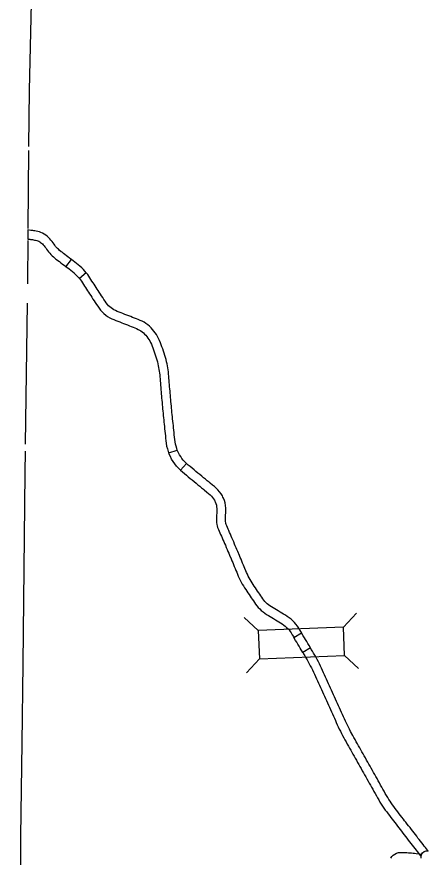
# Model space of a CAD drawing. Extents: x 77230 to 630905, y 790554 to 1662844.
# Drawn here: x 310926 to 322381, y 1412162 to 1435548 of the extents above; entities that cross this region are included whole.
import ezdxf

# ---------------------------------------------------------------- set-up
doc = ezdxf.new("R2010")
doc.units = 0
for name, color, linetype in [('Level 10', 7, 'Continuous'), ('Level 19', 7, 'Continuous'), ('Level 43', 7, 'Continuous')]:
    doc.layers.add(name, color=color, linetype=linetype)

msp = doc.modelspace()

# ---------------------------------------------------------------- linework, layer by layer
at = {"layer": 'Level 10'}
for points in [[(312448, 1428793), (312396, 1428833), (312351, 1428868), (312307, 1428901), (312264, 1428934), (312224, 1428965), (312185, 1428995), (312164, 1429011), (312108, 1429057), (312083, 1429079), (312055, 1429105), (312031, 1429132), (312008, 1429160), (311985, 1429190), (311962, 1429224), (311937, 1429260), (311909, 1429300), (311878, 1429337), (311847, 1429373), (311812, 1429410), (311775, 1429443), (311734, 1429476), (311690, 1429504), (311645, 1429527), (311599, 1429547), (311554, 1429562), (311511, 1429574), (311470, 1429583), (311432, 1429589), (311398, 1429594), (311368, 1429598), (311342, 1429601), (311321, 1429604), (311235, 1429616), (311233, 1429364)], [(311233, 1429364), (311288, 1429356), (311311, 1429353), (311336, 1429350), (311364, 1429347), (311392, 1429343), (311421, 1429337), (311451, 1429331), (311481, 1429323), (311510, 1429313), (311538, 1429301), (311565, 1429287), (311589, 1429271), (311614, 1429252), (311638, 1429230), (311662, 1429206), (311686, 1429177), (311710, 1429148), (311733, 1429116), (311756, 1429082), (311782, 1429045), (311810, 1429007), (311842, 1428968), (311877, 1428930), (311914, 1428894), (311947, 1428866), (312008, 1428816), (312032, 1428797), (312071, 1428767), (312112, 1428736), (312154, 1428703), (312198, 1428669), (312244, 1428635), (312290, 1428599), (312295, 1428595), (312448, 1428793)], [(312860, 1428428), (312824, 1428471), (312780, 1428518), (312733, 1428563), (312685, 1428605), (312636, 1428646), (312587, 1428685), (312538, 1428723), (312448, 1428793)], [(312668, 1428268), (312602, 1428342), (312564, 1428379), (312522, 1428415), (312478, 1428452), (312433, 1428488), (312385, 1428525), (312295, 1428595)], [(315009, 1426247), (314989, 1426305), (314969, 1426363), (314948, 1426420), (314926, 1426478), (314903, 1426536), (314876, 1426594), (314847, 1426649), (314815, 1426703), (314781, 1426754), (314745, 1426803), (314706, 1426850), (314664, 1426895), (314620, 1426938), (314573, 1426978), (314523, 1427014), (314469, 1427048), (314414, 1427077), (314360, 1427101), (314307, 1427123), (314256, 1427143), (314204, 1427164), (314152, 1427185), (314099, 1427205), (314046, 1427226), (313992, 1427247), (313937, 1427268), (313883, 1427289), (313829, 1427310), (313775, 1427331), (313724, 1427352), (313675, 1427373), (313631, 1427395), (313590, 1427419), (313552, 1427445), (313517, 1427474), (313483, 1427507), (313450, 1427545), (313417, 1427588), (313385, 1427634), (313352, 1427683), (313320, 1427733), (313287, 1427783), (313255, 1427832), (313223, 1427881), (313192, 1427928), (313162, 1427973), (313133, 1428018), (313104, 1428061), (313077, 1428104), (313048, 1428148), (313020, 1428193), (312992, 1428236), (312963, 1428281), (312933, 1428327), (312901, 1428375), (312860, 1428428), (312668, 1428268)], [(312668, 1428268), (312697, 1428229), (312725, 1428188), (312753, 1428145), (312782, 1428101), (312810, 1428057), (312838, 1428014), (312866, 1427970), (312895, 1427925), (312924, 1427881), (312953, 1427836), (312983, 1427790), (313014, 1427743), (313046, 1427695), (313078, 1427646), (313110, 1427597), (313143, 1427546), (313178, 1427493), (313216, 1427440), (313257, 1427386), (313302, 1427335), (313350, 1427288), (313401, 1427245), (313456, 1427208), (313512, 1427175), (313570, 1427146), (313626, 1427122), (313682, 1427099), (313738, 1427077), (313793, 1427056), (313847, 1427035), (313901, 1427014), (313955, 1426993), (314009, 1426972), (314061, 1426952), (314112, 1426932), (314163, 1426911), (314213, 1426891), (314260, 1426872), (314305, 1426851), (314346, 1426830), (314382, 1426808), (314418, 1426781), (314453, 1426752), (314486, 1426720), (314517, 1426686), (314548, 1426649), (314577, 1426610), (314604, 1426569), (314629, 1426527), (314652, 1426483), (314674, 1426437), (314693, 1426387), (314713, 1426334), (314733, 1426279), (314753, 1426223), (314773, 1426166)], [(314773, 1426166), (314791, 1426111), (314808, 1426054), (314825, 1425998), (314840, 1425944), (314853, 1425891), (314865, 1425839), (314875, 1425789), (314883, 1425737), (314892, 1425686), (314899, 1425634), (314905, 1425582), (314910, 1425529), (314914, 1425472), (314918, 1425414), (314923, 1425354), (314928, 1425293), (314933, 1425232), (314939, 1425171), (314944, 1425112), (314949, 1425053), (314954, 1424994), (314959, 1424935), (314964, 1424876), (314970, 1424816), (314976, 1424757), (314982, 1424686), (314987, 1424637), (314992, 1424577), (314998, 1424515), (315004, 1424454), (315011, 1424393), (315017, 1424331), (315023, 1424269), (315030, 1424208), (315036, 1424145), (315043, 1424082), (315049, 1424018), (315056, 1423953), (315063, 1423888), (315069, 1423821), (315076, 1423752), (315086, 1423679), (315099, 1423604), (315118, 1423529), (315142, 1423454), (315158, 1423411)], [(315158, 1423411), (315395, 1423491), (315378, 1423536), (315359, 1423597), (315344, 1423657), (315333, 1423718), (315325, 1423781), (315318, 1423846), (315311, 1423912), (315305, 1423979), (315298, 1424044), (315291, 1424107), (315285, 1424171), (315278, 1424233), (315272, 1424295), (315266, 1424357), (315259, 1424418), (315253, 1424479), (315247, 1424540), (315241, 1424600), (315236, 1424660), (315231, 1424709), (315224, 1424780), (315219, 1424840), (315213, 1424899), (315208, 1424957), (315203, 1425015), (315198, 1425074), (315193, 1425134), (315188, 1425195), (315182, 1425255), (315177, 1425314), (315172, 1425374), (315167, 1425432), (315163, 1425491), (315159, 1425549), (315154, 1425608), (315147, 1425666), (315139, 1425722), (315130, 1425778), (315121, 1425834), (315110, 1425890), (315097, 1425948), (315082, 1426008), (315065, 1426068), (315047, 1426127), (315029, 1426187), (315009, 1426247)], [(315484, 1422931), (315426, 1422988), (315373, 1423045), (315324, 1423106), (315279, 1423171), (315238, 1423239), (315202, 1423309), (315170, 1423381), (315158, 1423411)], [(315648, 1423120), (315606, 1423162), (315563, 1423208), (315524, 1423257), (315489, 1423308), (315456, 1423361), (315427, 1423418), (315395, 1423491)], [(315648, 1423120), (315484, 1422931), (315538, 1422884), (315593, 1422838), (315648, 1422792), (315702, 1422748), (315756, 1422703), (315810, 1422659), (315863, 1422615), (315916, 1422571), (315969, 1422528), (316021, 1422485), (316072, 1422444), (316121, 1422403), (316147, 1422381), (316219, 1422322), (316265, 1422284), (316307, 1422247), (316344, 1422211), (316376, 1422174), (316405, 1422135), (316430, 1422095), (316440, 1422073), (316451, 1422052), (316468, 1422006), (316482, 1421960), (316491, 1421912), (316496, 1421866), (316486, 1421552), (316487, 1421516), (316490, 1421474), (316497, 1421419), (316504, 1421386), (316517, 1421340), (316541, 1421281), (316561, 1421236), (316581, 1421190), (316602, 1421146), (316622, 1421100), (316644, 1421049), (316666, 1420998), (316688, 1420947), (316711, 1420894), (316733, 1420843), (316756, 1420780), (316782, 1420724), (316804, 1420673), (316827, 1420620), (316850, 1420568)], [(317079, 1420668), (317056, 1420720), (317034, 1420772), (317010, 1420827), (316988, 1420875), (316965, 1420936), (316941, 1420993), (316918, 1421046), (316896, 1421097), (316873, 1421149), (316851, 1421198), (316830, 1421249), (316809, 1421294), (316790, 1421337), (316771, 1421379), (316754, 1421420), (316747, 1421446), (316743, 1421463), (316739, 1421500), (316736, 1421529), (316736, 1421551), (316747, 1421875), (316739, 1421949), (316725, 1422019), (316705, 1422087), (316680, 1422151), (316665, 1422182), (316650, 1422214), (316613, 1422275), (316571, 1422331), (316526, 1422383), (316476, 1422431), (316427, 1422475), (316378, 1422515), (316307, 1422573), (316281, 1422595), (316231, 1422637), (316179, 1422679), (316127, 1422721), (316075, 1422764), (316022, 1422808), (315969, 1422852), (315915, 1422896), (315861, 1422941), (315807, 1422985), (315753, 1423030), (315701, 1423074), (315648, 1423120)], [(316850, 1420568), (316895, 1420465), (316916, 1420412), (316937, 1420359), (316960, 1420304), (316983, 1420251), (317004, 1420198), (317028, 1420141), (317050, 1420094), (317071, 1420039), (317094, 1419984), (317119, 1419929), (317145, 1419874), (317173, 1419818), (317204, 1419763), (317235, 1419710), (317267, 1419660), (317300, 1419612), (317332, 1419566), (317362, 1419522), (317392, 1419476), (317423, 1419429), (317453, 1419384), (317483, 1419339), (317514, 1419294), (317545, 1419250), (317576, 1419206), (317610, 1419160), (317648, 1419114), (317689, 1419069), (317734, 1419025), (317782, 1418986), (317831, 1418950), (317881, 1418917), (317931, 1418887), (317980, 1418857), (318030, 1418828), (318078, 1418800), (318127, 1418770), (318177, 1418741), (318225, 1418712), (318272, 1418683), (318318, 1418653), (318361, 1418623), (318401, 1418591), (318438, 1418558), (318473, 1418523), (318506, 1418485), (318537, 1418445), (318566, 1418401), (318596, 1418353), (318626, 1418302), (318641, 1418277), (318856, 1418405)], [(318856, 1418405), (318841, 1418430), (318810, 1418482), (318777, 1418536), (318740, 1418590), (318700, 1418643), (318657, 1418693), (318610, 1418740), (318561, 1418784), (318510, 1418823), (318458, 1418860), (318407, 1418893), (318356, 1418925), (318305, 1418956), (318255, 1418985), (318206, 1419015), (318156, 1419044), (318107, 1419073), (318060, 1419101), (318015, 1419128), (317974, 1419156), (317935, 1419183), (317901, 1419212), (317868, 1419243), (317837, 1419277), (317808, 1419313), (317779, 1419352), (317749, 1419395), (317720, 1419437), (317690, 1419479), (317661, 1419523), (317631, 1419568), (317600, 1419614), (317570, 1419660), (317538, 1419707), (317506, 1419753), (317476, 1419797), (317448, 1419842), (317420, 1419888), (317394, 1419934), (317370, 1419983), (317346, 1420034), (317323, 1420084), (317303, 1420132), (317280, 1420192), (317256, 1420242), (317236, 1420292), (317214, 1420348), (317190, 1420402), (317169, 1420452), (317148, 1420505), (317126, 1420561), (317079, 1420668)], [(319104, 1417985), (319063, 1418054), (319031, 1418108), (319000, 1418161), (318968, 1418216), (318936, 1418270), (318904, 1418324), (318856, 1418405)], [(318888, 1417858), (318816, 1417981), (318784, 1418035), (318753, 1418089), (318721, 1418142), (318689, 1418196), (318641, 1418277)], [(320219, 1415664), (320189, 1415721), (320160, 1415778), (320132, 1415834), (320105, 1415892), (320078, 1415952), (320051, 1416012), (320024, 1416072), (319996, 1416133), (319969, 1416193), (319941, 1416253), (319914, 1416314), (319886, 1416375), (319858, 1416437), (319830, 1416499), (319802, 1416561), (319774, 1416622), (319747, 1416684), (319719, 1416745), (319691, 1416806), (319663, 1416868), (319635, 1416929), (319607, 1416990), (319579, 1417051), (319551, 1417112), (319523, 1417173), (319495, 1417234), (319467, 1417295), (319439, 1417356), (319410, 1417418), (319382, 1417479), (319352, 1417540), (319322, 1417602), (319290, 1417662), (319258, 1417722), (319225, 1417780), (319192, 1417836), (319159, 1417891), (319127, 1417945), (319104, 1417985), (318888, 1417858)], [(318888, 1417858), (318912, 1417818), (318944, 1417763), (318976, 1417709), (319008, 1417654), (319040, 1417600), (319070, 1417545), (319099, 1417488), (319128, 1417431), (319156, 1417372), (319184, 1417312), (319212, 1417252), (319240, 1417191), (319268, 1417130), (319296, 1417069), (319324, 1417008), (319352, 1416947), (319379, 1416886), (319408, 1416825), (319436, 1416764), (319463, 1416703), (319491, 1416641), (319519, 1416581), (319546, 1416519), (319574, 1416457), (319602, 1416396), (319630, 1416334), (319658, 1416272), (319686, 1416211), (319713, 1416150), (319741, 1416089), (319769, 1416029), (319796, 1415969), (319823, 1415909), (319850, 1415849), (319878, 1415788), (319906, 1415727), (319936, 1415666), (319967, 1415605), (319999, 1415546)], [(319999, 1415546), (320030, 1415488), (320061, 1415429), (320094, 1415370), (320126, 1415312), (320158, 1415255), (320190, 1415197), (320223, 1415140), (320255, 1415083), (320287, 1415028), (320319, 1414971), (320352, 1414914), (320384, 1414858), (320416, 1414801), (320448, 1414744), (320480, 1414687), (320512, 1414629), (320545, 1414570), (320578, 1414512), (320610, 1414455), (320643, 1414397), (320675, 1414339), (320708, 1414282), (320741, 1414224), (320773, 1414167), (320806, 1414109), (320838, 1414051), (320870, 1413992), (320903, 1413932), (320937, 1413873), (320970, 1413814), (321004, 1413755), (321038, 1413698), (321073, 1413640), (321109, 1413582), (321148, 1413526), (321187, 1413473), (321226, 1413421), (321264, 1413370), (321302, 1413319), (321341, 1413270), (321378, 1413221), (321416, 1413172), (321453, 1413123), (321489, 1413078), (321523, 1413028), (321565, 1412976), (321603, 1412929), (321640, 1412882), (321677, 1412833), (321715, 1412784), (321752, 1412736), (321789, 1412688), (321825, 1412640), (321862, 1412592), (321898, 1412545), (321934, 1412498), (321971, 1412450), (322007, 1412404), (322042, 1412360), (322076, 1412318), (322108, 1412278), (322137, 1412241), (322162, 1412207), (322173, 1412193)], [(322173, 1412193), (322190, 1412239), (322219, 1412282), (322269, 1412321), (322328, 1412338), (322381, 1412333), (322362, 1412358), (322334, 1412394), (322304, 1412433), (322272, 1412473), (322238, 1412516), (322203, 1412560), (322168, 1412604), (322133, 1412650), (322097, 1412696), (322061, 1412744), (322024, 1412792), (321987, 1412840), (321950, 1412889), (321913, 1412937), (321875, 1412986), (321837, 1413034), (321799, 1413084), (321759, 1413134), (321723, 1413178), (321691, 1413225), (321651, 1413276), (321614, 1413325), (321577, 1413373), (321539, 1413422), (321501, 1413471), (321464, 1413521), (321426, 1413571), (321388, 1413621), (321352, 1413671), (321318, 1413720), (321285, 1413771), (321253, 1413825), (321220, 1413881), (321187, 1413938), (321154, 1413996), (321122, 1414054), (321089, 1414112), (321057, 1414171), (321024, 1414230), (320991, 1414289), (320958, 1414348), (320925, 1414406), (320893, 1414463), (320860, 1414520), (320828, 1414578), (320795, 1414636), (320762, 1414693), (320730, 1414750), (320699, 1414808), (320666, 1414866), (320634, 1414924), (320601, 1414981), (320568, 1415039), (320535, 1415095), (320505, 1415150), (320473, 1415207), (320440, 1415264), (320408, 1415320), (320376, 1415377), (320344, 1415434), (320312, 1415491), (320281, 1415548), (320219, 1415664)], [(321340, 1412135), (321368, 1412178), (321404, 1412217), (321448, 1412251), (321500, 1412276), (321555, 1412291), (321608, 1412296), (321655, 1412296), (321700, 1412295), (321744, 1412293), (321787, 1412291), (321831, 1412288), (321875, 1412285), (321918, 1412281), (321960, 1412278), (322002, 1412273), (322044, 1412268), (322192, 1412246), (322173, 1412193), (322173, 1412131)]]:
    msp.add_lwpolyline(points, dxfattribs=at)
at = {"layer": 'Level 19'}
for p, q in [((317648, 1418469), (317261, 1418828)), ((320023, 1418563), (320381, 1418951)), ((317680, 1417678), (317321, 1417290)), ((320054, 1417772), (320442, 1417414))]:
    msp.add_line(p, q, dxfattribs=at)
msp.add_lwpolyline([(317680, 1417678), (320054, 1417772), (320023, 1418563), (317648, 1418469)], close=True, dxfattribs=at)
at = {"layer": 'Level 43'}
for points in [[(311655, 1454662), (311655, 1454607), (311538, 1449326), (311486, 1444068), (311472, 1443713), (311388, 1438764), (311271, 1433504), (311256, 1431941)], [(311255, 1431826), (311236, 1429657)], [(311232, 1429319), (311222, 1428191)], [(311222, 1428191), (311221, 1428117)], [(311214, 1427582), (311162, 1423652)], [(311160, 1423464), (311152, 1422855), (311127, 1421066), (311095, 1417545), (311066, 1415334)], [(311066, 1415334), (311031, 1412751), (311033, 1412237), (310954, 1407009), (310932, 1404887), (310926, 1402658)]]:
    msp.add_lwpolyline(points, dxfattribs=at)

doc.saveas('drawing.dxf')
